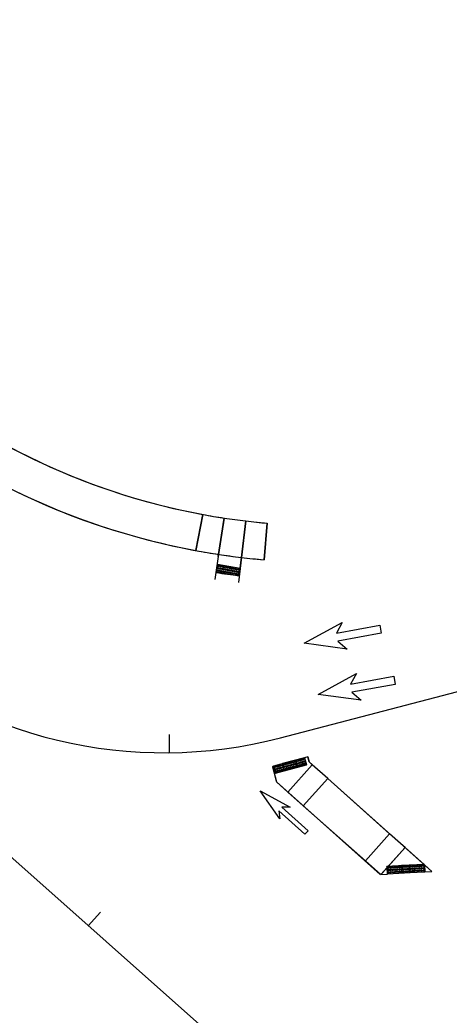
# Model space of a CAD drawing. Extents: x -5665 to 1997148, y 4 to 827579.
# Drawn here: x 1971360.5 to 1971454, y 802844 to 803060.9 of the extents above; entities that cross this region are included whole.
import ezdxf

# ---------------------------------------------------------------- set-up
doc = ezdxf.new("R2010")
doc.units = 0
for name, color, linetype in [('RD_HC_CL_Rel', 7, 'Continuous'), ('RD_HC_Data_Tic_Rel', 7, 'Continuous'), ('RD_PD_SW', 7, 'Continuous'), ('RD_Sketch8', 7, 'Continuous')]:
    doc.layers.add(name, color=color, linetype=linetype)

msp = doc.modelspace()

# ---------------------------------------------------------------- linework, layer by layer
at = {"layer": 'RD_HC_CL_Rel'}
for p, q in [((1970807.31, 803367.72), (1971858, 802435.06)), ((1971417.26, 802904.41), (1971883.57, 803026.27))]:
    msp.add_line(p, q, dxfattribs=at)
msp.add_arc((1971391.98, 803001.16), 100, 228.4058, 284.6451, dxfattribs=at)
at = {"layer": 'RD_HC_Data_Tic_Rel'}
for p, q in [((1971393.1, 802901.17), (1971393.06, 802905.17)), ((1971375.39, 802863.45), (1971378.04, 802866.45))]:
    msp.add_line(p, q, dxfattribs=at)
at = {"layer": 'RD_PD_SW'}
for p, q in [((1971398.86, 802945.22), (1971400.32, 802953.09)), ((1971400.32, 802953.09), (1971398.86, 802945.22)), ((1971398.86, 802945.22), (1971400.32, 802953.09)), ((1971403.72, 802943.9), (1971405, 802952.3)), ((1971403.79, 802944.39), (1971405, 802952.3)), ((1971405, 802952.3), (1971403.79, 802944.39)), ((1971409.69, 802951.67), (1971408.09, 802938.26)), ((1971408.74, 802943.72), (1971409.69, 802951.67)), ((1971409.69, 802951.67), (1971408.74, 802943.72)), ((1971413.7, 802943.21), (1971414.39, 802951.18)), ((1971414.39, 802951.18), (1971413.7, 802943.21)), ((1971403.72, 802943.9), (1971402.97, 802938.95)), ((1971403.72, 802943.9), (1971403.19, 802940.44)), ((1971403.79, 802944.39), (1971403.72, 802943.9)), ((1971408.27, 802939.75), (1971408.74, 802943.72)), ((1971423.21, 802900.28), (1971422.48, 802900.09)), ((1971423.21, 802900.28), (1971423.5, 802899.17)), ((1971423.5, 802899.17), (1971423.21, 802900.28)), ((1971415.51, 802898.11), (1971416.36, 802894.87)), ((1971415.51, 802898.11), (1971416.37, 802894.82)), ((1971424.19, 802898.56), (1971418.86, 802892.59)), ((1971424.19, 802898.56), (1971418.87, 802892.6)), ((1971418.87, 802892.6), (1971424.19, 802898.56)), ((1971423.5, 802899.17), (1971450.27, 802875.28)), ((1971424.19, 802898.56), (1971423.5, 802899.17)), ((1971427.55, 802895.56), (1971424.19, 802898.56)), ((1971427.55, 802895.56), (1971422.22, 802889.6)), ((1971422.23, 802889.61), (1971427.55, 802895.56)), ((1971427.55, 802895.56), (1971422.23, 802889.61)), ((1971441.04, 802883.51), (1971427.55, 802895.56)), ((1971416.37, 802894.82), (1971439, 802874.61)), ((1971416.37, 802894.82), (1971418.87, 802892.6)), ((1971418.87, 802892.6), (1971422.23, 802889.61)), ((1971422.23, 802889.61), (1971435.77, 802877.6)), ((1971441.04, 802883.51), (1971435.77, 802877.61)), ((1971435.77, 802877.61), (1971441.04, 802883.51)), ((1971435.77, 802877.61), (1971441.04, 802883.51)), ((1971439.13, 802874.61), (1971444.4, 802880.51)), ((1971440.72, 802876.4), (1971444.4, 802880.51)), ((1971444.4, 802880.51), (1971440.72, 802876.4)), ((1971448.53, 802876.83), (1971444.4, 802880.51)), ((1971435.77, 802877.6), (1971439.13, 802874.61)), ((1971439.13, 802874.61), (1971440.47, 802876.12)), ((1971440.47, 802876.12), (1971439.13, 802874.61)), ((1971440.46, 802876.38), (1971440.72, 802876.4)), ((1971440.47, 802876.12), (1971440.46, 802876.38)), ((1971440.55, 802874.79), (1971440.47, 802876.12)), ((1971440.72, 802876.4), (1971443.66, 802876.56)), ((1971450.27, 802875.28), (1971448.64, 802876.73)), ((1971448.64, 802876.73), (1971448.72, 802875.23)), ((1971439.13, 802874.61), (1971440.55, 802874.7)), ((1971448.72, 802875.18), (1971450.27, 802875.28))]:
    msp.add_line(p, q, dxfattribs=at)
for points in [[(1971408.46, 802941.31), (1971403.56, 802942.21), (1971403.27, 802940.63), (1971408.18, 802939.73)], [(1971420.55, 802899.57), (1971415.73, 802898.27), (1971416.15, 802896.72), (1971420.96, 802898.02)], [(1971422.48, 802900.09), (1971417.67, 802898.79), (1971418.08, 802897.25), (1971422.9, 802898.54)], [(1971445.44, 802876.66), (1971440.46, 802876.38), (1971440.55, 802874.79), (1971445.52, 802875.06)], [(1971448.63, 802876.83), (1971443.66, 802876.56), (1971443.74, 802874.96), (1971448.72, 802875.23)]]:
    msp.add_lwpolyline(points, close=True, dxfattribs=at)
for points in [[(1971422.48, 802900.09), (1971422.9, 802898.54), (1971420.96, 802898.02)], [(1971420.96, 802898.02), (1971418.08, 802897.25), (1971416.15, 802896.72), (1971415.74, 802898.26)], [(1971444.4, 802880.51), (1971443.41, 802881.4), (1971441.04, 802883.51)], [(1971435.77, 802877.61), (1971435.77, 802877.6)], [(1971435.77, 802877.6), (1971435.77, 802877.61)], [(1971443.66, 802876.56), (1971445.44, 802876.66), (1971448.53, 802876.83)], [(1971440.55, 802874.7), (1971440.55, 802874.79)], [(1971448.72, 802875.23), (1971448.72, 802875.18)]]:
    msp.add_lwpolyline(points, dxfattribs=at)
for centre, radius in [((1971403.62, 802940.87), 0.146), ((1971403.62, 802940.87), 0.073), ((1971403.71, 802941.36), 0.146), ((1971403.71, 802941.36), 0.073), ((1971403.81, 802941.86), 0.146), ((1971403.81, 802941.86), 0.073), ((1971404.02, 802940.8), 0.146), ((1971404.02, 802940.8), 0.073), ((1971404.11, 802941.29), 0.146), ((1971404.11, 802941.29), 0.073), ((1971404.2, 802941.79), 0.146), ((1971404.2, 802941.79), 0.073), ((1971404.41, 802940.72), 0.146), ((1971404.41, 802940.72), 0.073), ((1971404.5, 802941.21), 0.146), ((1971404.5, 802941.21), 0.073), ((1971404.59, 802941.72), 0.146), ((1971404.59, 802941.72), 0.073), ((1971404.81, 802940.65), 0.146), ((1971404.81, 802940.65), 0.073), ((1971404.89, 802941.14), 0.146), ((1971404.89, 802941.14), 0.073), ((1971404.99, 802941.64), 0.146), ((1971404.99, 802941.64), 0.073), ((1971405.2, 802940.58), 0.146), ((1971405.2, 802940.58), 0.073), ((1971405.29, 802941.07), 0.146), ((1971405.29, 802941.07), 0.073), ((1971405.38, 802941.57), 0.146), ((1971405.38, 802941.57), 0.073), ((1971405.59, 802940.51), 0.146), ((1971405.68, 802941), 0.146), ((1971405.68, 802941), 0.073), ((1971405.77, 802941.5), 0.146), ((1971405.77, 802941.5), 0.073), ((1971406.08, 802940.93), 0.146), ((1971406.08, 802940.93), 0.073), ((1971406.17, 802941.43), 0.146), ((1971406.17, 802941.43), 0.073), ((1971406.47, 802940.85), 0.146), ((1971406.47, 802940.85), 0.073), ((1971406.56, 802941.35), 0.146), ((1971406.56, 802941.35), 0.073), ((1971406.86, 802940.78), 0.146), ((1971406.86, 802940.78), 0.073), ((1971406.95, 802941.28), 0.146), ((1971406.95, 802941.28), 0.073), ((1971407.26, 802940.71), 0.146), ((1971407.26, 802940.71), 0.073), ((1971407.35, 802941.21), 0.146), ((1971407.35, 802941.21), 0.073), ((1971407.65, 802940.64), 0.146), ((1971407.65, 802940.64), 0.073), ((1971407.74, 802941.14), 0.146), ((1971407.74, 802941.14), 0.073), ((1971408.04, 802940.57), 0.146), ((1971408.04, 802940.57), 0.073), ((1971408.13, 802941.07), 0.146), ((1971408.13, 802941.07), 0.073), ((1971405.59, 802940.51), 0.073), ((1971405.99, 802940.44), 0.146), ((1971405.99, 802940.44), 0.073), ((1971406.38, 802940.36), 0.146), ((1971406.38, 802940.36), 0.073), ((1971406.77, 802940.29), 0.146), ((1971406.77, 802940.29), 0.073), ((1971407.17, 802940.22), 0.146), ((1971407.17, 802940.22), 0.073), ((1971407.56, 802940.15), 0.146), ((1971407.56, 802940.15), 0.073), ((1971407.95, 802940.07), 0.146), ((1971407.95, 802940.07), 0.073), ((1971420.74, 802899.31), 0.146), ((1971421.13, 802899.42), 0.146), ((1971421.13, 802899.42), 0.073), ((1971421.51, 802899.52), 0.146), ((1971421.51, 802899.52), 0.073), ((1971421.9, 802899.63), 0.146), ((1971421.9, 802899.63), 0.073), ((1971422.28, 802899.73), 0.146), ((1971422.28, 802899.73), 0.073), ((1971416.11, 802898.06), 0.146), ((1971416.11, 802898.06), 0.073), ((1971416.24, 802897.57), 0.146), ((1971416.24, 802897.57), 0.073), ((1971416.37, 802897.09), 0.146), ((1971416.49, 802898.17), 0.146), ((1971416.49, 802898.17), 0.073), ((1971416.62, 802897.67), 0.146), ((1971416.62, 802897.67), 0.073), ((1971416.75, 802897.19), 0.146), ((1971416.75, 802897.19), 0.073), ((1971416.88, 802898.27), 0.146), ((1971416.88, 802898.27), 0.073), ((1971417.01, 802897.78), 0.146), ((1971417.01, 802897.78), 0.073), ((1971417.14, 802897.3), 0.146), ((1971417.14, 802897.3), 0.073), ((1971417.26, 802898.37), 0.146), ((1971417.26, 802898.37), 0.073), ((1971417.4, 802897.88), 0.146), ((1971417.4, 802897.88), 0.073), ((1971417.53, 802897.4), 0.146), ((1971417.53, 802897.4), 0.073), ((1971417.65, 802898.48), 0.146), ((1971417.65, 802898.48), 0.073), ((1971417.78, 802897.99), 0.146), ((1971417.78, 802897.99), 0.073), ((1971417.91, 802897.51), 0.146), ((1971417.91, 802897.51), 0.073), ((1971418.04, 802898.58), 0.146), ((1971418.04, 802898.58), 0.146), ((1971418.04, 802898.58), 0.073), ((1971418.04, 802898.58), 0.073), ((1971418.17, 802898.09), 0.146), ((1971418.17, 802898.09), 0.146), ((1971418.17, 802898.09), 0.073), ((1971418.17, 802898.09), 0.073), ((1971418.3, 802897.61), 0.146), ((1971418.3, 802897.61), 0.146), ((1971418.3, 802897.61), 0.073), ((1971418.3, 802897.61), 0.073), ((1971418.42, 802898.69), 0.146), ((1971418.42, 802898.69), 0.146), ((1971418.42, 802898.69), 0.073), ((1971418.42, 802898.69), 0.073), ((1971418.55, 802898.2), 0.146), ((1971418.55, 802898.2), 0.146), ((1971418.55, 802898.2), 0.073), ((1971418.55, 802898.2), 0.073), ((1971418.68, 802897.71), 0.146), ((1971418.68, 802897.71), 0.146), ((1971418.68, 802897.71), 0.073), ((1971418.68, 802897.71), 0.073), ((1971418.81, 802898.79), 0.146), ((1971418.81, 802898.79), 0.146), ((1971418.81, 802898.79), 0.073), ((1971418.81, 802898.79), 0.073), ((1971418.94, 802898.3), 0.146), ((1971418.94, 802898.3), 0.146), ((1971418.94, 802898.3), 0.073), ((1971418.94, 802898.3), 0.073), ((1971419.07, 802897.82), 0.146), ((1971419.07, 802897.82), 0.146), ((1971419.07, 802897.82), 0.073), ((1971419.07, 802897.82), 0.073), ((1971419.19, 802898.9), 0.146), ((1971419.19, 802898.9), 0.146), ((1971419.19, 802898.9), 0.073), ((1971419.19, 802898.9), 0.073), ((1971419.33, 802898.4), 0.146), ((1971419.33, 802898.4), 0.146), ((1971419.33, 802898.4), 0.073), ((1971419.33, 802898.4), 0.073), ((1971419.46, 802897.92), 0.146), ((1971419.46, 802897.92), 0.146), ((1971419.46, 802897.92), 0.073), ((1971419.46, 802897.92), 0.073), ((1971419.58, 802899), 0.146), ((1971419.58, 802899), 0.146), ((1971419.58, 802899), 0.073), ((1971419.58, 802899), 0.073), ((1971419.71, 802898.51), 0.146), ((1971419.71, 802898.51), 0.146), ((1971419.71, 802898.51), 0.073), ((1971419.71, 802898.51), 0.073), ((1971419.84, 802898.03), 0.146), ((1971419.84, 802898.03), 0.146), ((1971419.84, 802898.03), 0.073), ((1971419.84, 802898.03), 0.073), ((1971419.97, 802899.1), 0.146), ((1971419.97, 802899.1), 0.146), ((1971419.97, 802899.1), 0.073), ((1971419.97, 802899.1), 0.073), ((1971420.1, 802898.61), 0.146), ((1971420.1, 802898.61), 0.146), ((1971420.1, 802898.61), 0.073), ((1971420.1, 802898.61), 0.073), ((1971420.23, 802898.13), 0.146), ((1971420.23, 802898.13), 0.146), ((1971420.23, 802898.13), 0.073), ((1971420.23, 802898.13), 0.073), ((1971420.35, 802899.21), 0.146), ((1971420.35, 802899.21), 0.146), ((1971420.35, 802899.21), 0.073), ((1971420.35, 802899.21), 0.073), ((1971420.49, 802898.72), 0.146), ((1971420.49, 802898.72), 0.146), ((1971420.49, 802898.72), 0.073), ((1971420.49, 802898.72), 0.073), ((1971420.62, 802898.24), 0.146), ((1971420.62, 802898.24), 0.146), ((1971420.62, 802898.24), 0.073), ((1971420.62, 802898.24), 0.073), ((1971420.74, 802899.31), 0.073), ((1971420.87, 802898.82), 0.146), ((1971420.87, 802898.82), 0.073), ((1971421, 802898.34), 0.146), ((1971421, 802898.34), 0.073), ((1971421.26, 802898.92), 0.146), ((1971421.26, 802898.92), 0.073), ((1971421.39, 802898.44), 0.146), ((1971421.39, 802898.44), 0.073), ((1971421.64, 802899.03), 0.146), ((1971421.64, 802899.03), 0.073), ((1971421.77, 802898.55), 0.146), ((1971421.77, 802898.55), 0.073), ((1971422.03, 802899.13), 0.146), ((1971422.03, 802899.13), 0.073), ((1971422.16, 802898.65), 0.146), ((1971422.16, 802898.65), 0.073), ((1971422.42, 802899.24), 0.146), ((1971422.42, 802899.24), 0.073), ((1971422.55, 802898.76), 0.146), ((1971422.55, 802898.76), 0.073), ((1971416.37, 802897.09), 0.073), ((1971440.78, 802876.1), 0.146), ((1971440.81, 802875.6), 0.146), ((1971440.78, 802876.1), 0.073), ((1971440.81, 802875.6), 0.073), ((1971441.18, 802876.13), 0.146), ((1971441.21, 802875.62), 0.146), ((1971441.18, 802876.13), 0.073), ((1971441.21, 802875.62), 0.073), ((1971441.58, 802876.15), 0.146), ((1971441.61, 802875.64), 0.146), ((1971441.58, 802876.15), 0.073), ((1971441.61, 802875.64), 0.073), ((1971441.98, 802876.17), 0.146), ((1971442.01, 802875.66), 0.146), ((1971441.98, 802876.17), 0.073), ((1971442.01, 802875.66), 0.073), ((1971442.38, 802876.19), 0.146), ((1971442.4, 802875.68), 0.146), ((1971442.38, 802876.19), 0.073), ((1971442.4, 802875.68), 0.073), ((1971442.78, 802876.21), 0.146), ((1971442.8, 802875.71), 0.146), ((1971442.78, 802876.21), 0.073), ((1971442.8, 802875.71), 0.073), ((1971443.18, 802876.24), 0.146), ((1971443.2, 802875.73), 0.146), ((1971443.18, 802876.24), 0.073), ((1971443.2, 802875.73), 0.073), ((1971443.58, 802876.26), 0.146), ((1971443.6, 802875.75), 0.146), ((1971443.58, 802876.26), 0.073), ((1971443.6, 802875.75), 0.073), ((1971443.97, 802876.28), 0.146), ((1971443.97, 802876.28), 0.146), ((1971444, 802875.77), 0.146), ((1971444, 802875.77), 0.146), ((1971443.97, 802876.28), 0.073), ((1971443.97, 802876.28), 0.073), ((1971444, 802875.77), 0.073), ((1971444, 802875.77), 0.073), ((1971444.37, 802876.3), 0.146), ((1971444.37, 802876.3), 0.146), ((1971444.4, 802875.79), 0.146), ((1971444.4, 802875.79), 0.146), ((1971444.37, 802876.3), 0.073), ((1971444.37, 802876.3), 0.073), ((1971444.4, 802875.79), 0.073), ((1971444.4, 802875.79), 0.073), ((1971444.77, 802876.32), 0.146), ((1971444.77, 802876.32), 0.146), ((1971444.8, 802875.82), 0.146), ((1971444.8, 802875.82), 0.146), ((1971444.77, 802876.32), 0.073), ((1971444.77, 802876.32), 0.073), ((1971444.8, 802875.82), 0.073), ((1971444.8, 802875.82), 0.073), ((1971445.17, 802876.35), 0.146), ((1971445.17, 802876.35), 0.146), ((1971445.2, 802875.84), 0.146), ((1971445.2, 802875.84), 0.146), ((1971445.17, 802876.35), 0.073), ((1971445.17, 802876.35), 0.073), ((1971445.2, 802875.84), 0.073), ((1971445.2, 802875.84), 0.073), ((1971445.57, 802876.37), 0.146), ((1971445.6, 802875.86), 0.146), ((1971445.57, 802876.37), 0.073), ((1971445.6, 802875.86), 0.073), ((1971445.97, 802876.39), 0.146), ((1971446, 802875.88), 0.146), ((1971445.97, 802876.39), 0.073), ((1971446, 802875.88), 0.073), ((1971446.37, 802876.41), 0.146), ((1971446.4, 802875.9), 0.146), ((1971446.43, 802875.4), 0.146), ((1971446.37, 802876.41), 0.073), ((1971446.4, 802875.9), 0.073), ((1971446.77, 802876.43), 0.146), ((1971446.8, 802875.92), 0.146), ((1971446.83, 802875.43), 0.146), ((1971446.77, 802876.43), 0.073), ((1971446.8, 802875.92), 0.073), ((1971447.17, 802876.45), 0.146), ((1971447.2, 802875.95), 0.146), ((1971447.22, 802875.45), 0.146), ((1971447.17, 802876.45), 0.073), ((1971447.2, 802875.95), 0.073), ((1971447.57, 802876.48), 0.146), ((1971447.6, 802875.97), 0.146), ((1971447.62, 802875.47), 0.146), ((1971447.57, 802876.48), 0.073), ((1971447.6, 802875.97), 0.073), ((1971447.62, 802875.47), 0.073), ((1971447.97, 802876.5), 0.146), ((1971448, 802875.99), 0.146), ((1971448.02, 802875.49), 0.146), ((1971447.97, 802876.5), 0.073), ((1971448, 802875.99), 0.073), ((1971448.02, 802875.49), 0.073), ((1971448.37, 802876.52), 0.146), ((1971448.4, 802876.01), 0.146), ((1971448.42, 802875.51), 0.146), ((1971448.37, 802876.52), 0.073), ((1971448.4, 802876.01), 0.073), ((1971448.42, 802875.51), 0.073), ((1971440.83, 802875.1), 0.146), ((1971440.83, 802875.1), 0.073), ((1971441.23, 802875.12), 0.146), ((1971441.23, 802875.12), 0.073), ((1971441.63, 802875.14), 0.146), ((1971441.63, 802875.14), 0.073), ((1971442.03, 802875.16), 0.146), ((1971442.03, 802875.16), 0.073), ((1971442.43, 802875.19), 0.146), ((1971442.43, 802875.19), 0.073), ((1971442.83, 802875.21), 0.146), ((1971442.83, 802875.21), 0.073), ((1971443.23, 802875.23), 0.146), ((1971443.23, 802875.23), 0.073), ((1971443.63, 802875.25), 0.146), ((1971443.63, 802875.25), 0.073), ((1971444.03, 802875.27), 0.146), ((1971444.03, 802875.27), 0.146), ((1971444.03, 802875.27), 0.073), ((1971444.03, 802875.27), 0.073), ((1971444.43, 802875.3), 0.146), ((1971444.43, 802875.3), 0.146), ((1971444.43, 802875.3), 0.073), ((1971444.43, 802875.3), 0.073), ((1971444.83, 802875.32), 0.146), ((1971444.83, 802875.32), 0.146), ((1971444.83, 802875.32), 0.073), ((1971444.83, 802875.32), 0.073), ((1971445.23, 802875.34), 0.146), ((1971445.23, 802875.34), 0.146), ((1971445.23, 802875.34), 0.073), ((1971445.23, 802875.34), 0.073), ((1971445.63, 802875.36), 0.146), ((1971445.63, 802875.36), 0.073), ((1971446.03, 802875.38), 0.146), ((1971446.03, 802875.38), 0.073), ((1971446.43, 802875.4), 0.073), ((1971446.83, 802875.43), 0.073), ((1971447.22, 802875.45), 0.073)]:
    msp.add_circle(centre, radius, dxfattribs=at)
for centre, radius, start, end in [((1971427.01, 803097.14), 146.5, 228.2368, 259.5022), ((1971427.01, 803097.14), 146.5, 228.2368, 265.0557), ((1971427.01, 803097.14), 154.5, 228.2368, 259.5022), ((1971427.01, 803097.14), 154.5, 228.2368, 265.0557), ((1971427.01, 803097.14), 146.5, 259.5022, 261.3566), ((1971427.01, 803097.14), 146.5, 261.3566, 263.2071), ((1971427.01, 803097.14), 146.5, 263.2071, 265.0557), ((1971427.01, 803097.14), 154.5, 259.5022, 261.3566), ((1971427.01, 803097.14), 154.5, 261.3566, 263.2071), ((1971427.01, 803097.14), 154.5, 261.3566, 263.2071), ((1971427.01, 803097.14), 154.5, 263.2071, 265.0557), ((1971427.01, 803097.14), 158.5, 261.3566, 263.2071), ((1971416.72, 802896.52), 2, 119.421, 127.1731)]:
    msp.add_arc(centre, radius, start, end, dxfattribs=at)
at = {"layer": 'RD_Sketch8'}
for p, q in [((1971422.41, 802925.01), (1971430.72, 802929.54)), ((1971430.72, 802929.54), (1971429.44, 802927.23)), ((1971429.44, 802927.23), (1971438.88, 802928.97)), ((1971438.88, 802928.97), (1971439.21, 802927.2)), ((1971439.21, 802927.2), (1971429.77, 802925.46)), ((1971429.77, 802925.46), (1971431.79, 802923.76)), ((1971431.79, 802923.76), (1971422.41, 802925.01)), ((1971425.48, 802913.88), (1971433.8, 802918.41)), ((1971433.8, 802918.41), (1971432.51, 802916.1)), ((1971432.51, 802916.1), (1971441.95, 802917.84)), ((1971441.95, 802917.84), (1971442.28, 802916.07)), ((1971442.28, 802916.07), (1971432.84, 802914.33)), ((1971434.86, 802912.63), (1971425.48, 802913.88)), ((1971432.84, 802914.33), (1971434.86, 802912.63)), ((1971417.09, 802886.77), (1971412.87, 802892.84)), ((1971412.87, 802892.84), (1971419.36, 802889.28)), ((1971419.36, 802889.28), (1971417.57, 802889.31)), ((1971417.57, 802889.31), (1971423.28, 802884.17)), ((1971422.59, 802883.4), (1971416.87, 802888.54)), ((1971416.87, 802888.54), (1971417.09, 802886.77)), ((1971423.28, 802884.17), (1971422.59, 802883.4))]:
    msp.add_line(p, q, dxfattribs=at)

doc.saveas('drawing.dxf')
